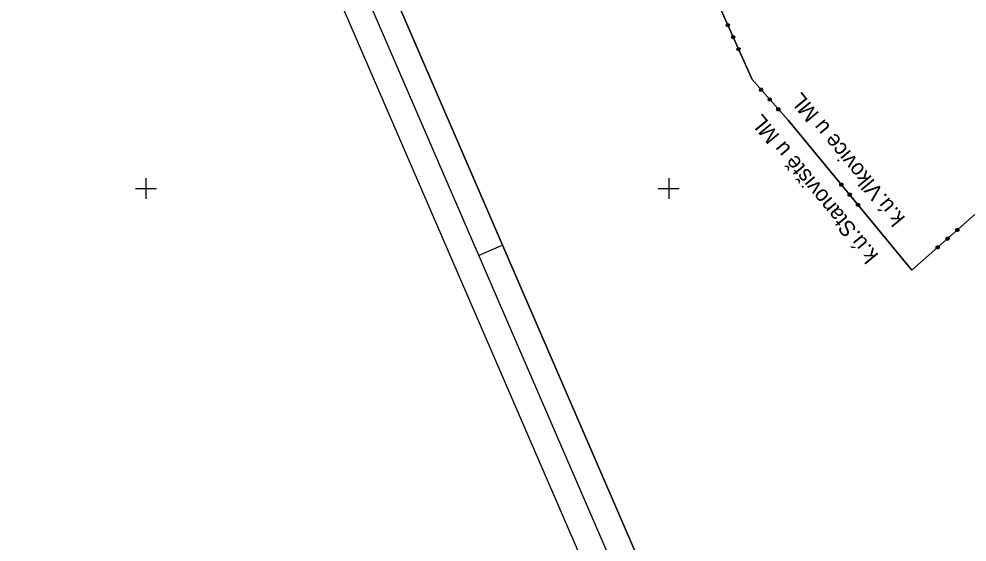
# Model space of a CAD drawing. Extents: x -866402 to -860377, y -1041908 to -1038598.
# Drawn here: x -865224.3 to -865042.9, y -1040767.6 to -1040667.5 of the extents above; entities that cross this region are included whole.
import ezdxf

# ---------------------------------------------------------------- set-up
doc = ezdxf.new("R2010")
doc.units = 0
for name, color, linetype in [('Vrstva 1', 7, 'Continuous'), ('Vrstva 5', 7, 'Continuous'), ('Vrstva 55', 7, 'Continuous')]:
    doc.layers.add(name, color=color, linetype=linetype)

msp = doc.modelspace()

# ---------------------------------------------------------------- linework, layer by layer
at = {"layer": 'Vrstva 1'}
for p, q in [((-865091.19, -1040663.11), (-865084.06, -1040679.12)), ((-865084.06, -1040679.12), (-865091.19, -1040663.11)), ((-865089, -1040668.77), (-865088.9, -1040668.51)), ((-865089, -1040668.77), (-865088.9, -1040668.51)), ((-865088.92, -1040668.95), (-865089, -1040668.77)), ((-865088.92, -1040668.95), (-865089, -1040668.77)), ((-865088.65, -1040669.05), (-865088.92, -1040668.95)), ((-865088.65, -1040669.05), (-865088.92, -1040668.95)), ((-865088.91, -1040668.73), (-865088.54, -1040668.57)), ((-865088.91, -1040668.73), (-865088.54, -1040668.57)), ((-865088.85, -1040668.6), (-865088.91, -1040668.73)), ((-865088.85, -1040668.6), (-865088.91, -1040668.73)), ((-865088.9, -1040668.51), (-865088.71, -1040668.43)), ((-865088.9, -1040668.51), (-865088.71, -1040668.43)), ((-865088.5, -1040668.66), (-865088.86, -1040668.82)), ((-865088.5, -1040668.66), (-865088.86, -1040668.82)), ((-865088.67, -1040668.52), (-865088.85, -1040668.6)), ((-865088.67, -1040668.52), (-865088.85, -1040668.6)), ((-865088.46, -1040668.75), (-865088.82, -1040668.91)), ((-865088.46, -1040668.75), (-865088.82, -1040668.91)), ((-865088.82, -1040668.91), (-865088.69, -1040668.96)), ((-865088.82, -1040668.91), (-865088.69, -1040668.96)), ((-865088.71, -1040668.43), (-865088.45, -1040668.53)), ((-865088.71, -1040668.43), (-865088.45, -1040668.53)), ((-865088.69, -1040668.96), (-865088.51, -1040668.88)), ((-865088.69, -1040668.96), (-865088.51, -1040668.88)), ((-865088.47, -1040668.97), (-865088.65, -1040669.05)), ((-865088.47, -1040668.97), (-865088.65, -1040669.05)), ((-865088.54, -1040668.57), (-865088.46, -1040668.75)), ((-865088.54, -1040668.57), (-865088.46, -1040668.75)), ((-865088.37, -1040668.71), (-865088.47, -1040668.97)), ((-865088.37, -1040668.71), (-865088.47, -1040668.97)), ((-865088.45, -1040668.53), (-865088.37, -1040668.71)), ((-865088.45, -1040668.53), (-865088.37, -1040668.71)), ((-865087.98, -1040671.05), (-865087.88, -1040670.79)), ((-865087.98, -1040671.05), (-865087.88, -1040670.79)), ((-865087.9, -1040671.24), (-865087.98, -1040671.05)), ((-865087.9, -1040671.24), (-865087.98, -1040671.05)), ((-865087.89, -1040671.01), (-865087.52, -1040670.85)), ((-865087.89, -1040671.01), (-865087.52, -1040670.85)), ((-865087.84, -1040670.88), (-865087.89, -1040671.01)), ((-865087.84, -1040670.88), (-865087.89, -1040671.01)), ((-865087.88, -1040670.79), (-865087.7, -1040670.71)), ((-865087.88, -1040670.79), (-865087.7, -1040670.71)), ((-865087.48, -1040670.94), (-865087.85, -1040671.1)), ((-865087.48, -1040670.94), (-865087.85, -1040671.1)), ((-865087.66, -1040670.8), (-865087.84, -1040670.88)), ((-865087.66, -1040670.8), (-865087.84, -1040670.88)), ((-865087.44, -1040671.03), (-865087.81, -1040671.2)), ((-865087.44, -1040671.03), (-865087.81, -1040671.2)), ((-865087.81, -1040671.2), (-865087.68, -1040671.25)), ((-865087.81, -1040671.2), (-865087.68, -1040671.25)), ((-865087.7, -1040670.71), (-865087.43, -1040670.81)), ((-865087.7, -1040670.71), (-865087.43, -1040670.81)), ((-865087.68, -1040671.25), (-865087.49, -1040671.17)), ((-865087.68, -1040671.25), (-865087.49, -1040671.17)), ((-865087.52, -1040670.85), (-865087.44, -1040671.03)), ((-865087.52, -1040670.85), (-865087.44, -1040671.03)), ((-865087.35, -1040670.99), (-865087.45, -1040671.26)), ((-865087.35, -1040670.99), (-865087.45, -1040671.26)), ((-865087.43, -1040670.81), (-865087.35, -1040670.99)), ((-865087.43, -1040670.81), (-865087.35, -1040670.99)), ((-865087.63, -1040671.34), (-865087.9, -1040671.24)), ((-865087.63, -1040671.34), (-865087.9, -1040671.24)), ((-865087.45, -1040671.26), (-865087.63, -1040671.34)), ((-865087.45, -1040671.26), (-865087.63, -1040671.34)), ((-865086.86, -1040673.07), (-865086.68, -1040672.99)), ((-865086.86, -1040673.07), (-865086.68, -1040672.99)), ((-865086.68, -1040672.99), (-865086.42, -1040673.09)), ((-865086.68, -1040672.99), (-865086.42, -1040673.09)), ((-865086.96, -1040673.34), (-865086.86, -1040673.07)), ((-865086.96, -1040673.34), (-865086.86, -1040673.07)), ((-865086.88, -1040673.52), (-865086.96, -1040673.34)), ((-865086.88, -1040673.52), (-865086.96, -1040673.34)), ((-865086.62, -1040673.62), (-865086.88, -1040673.52)), ((-865086.62, -1040673.62), (-865086.88, -1040673.52)), ((-865086.87, -1040673.3), (-865086.51, -1040673.13)), ((-865086.87, -1040673.3), (-865086.51, -1040673.13)), ((-865086.82, -1040673.17), (-865086.87, -1040673.3)), ((-865086.82, -1040673.17), (-865086.87, -1040673.3)), ((-865086.46, -1040673.23), (-865086.83, -1040673.39)), ((-865086.46, -1040673.23), (-865086.83, -1040673.39)), ((-865086.64, -1040673.08), (-865086.82, -1040673.17)), ((-865086.64, -1040673.08), (-865086.82, -1040673.17)), ((-865086.43, -1040673.32), (-865086.79, -1040673.48)), ((-865086.43, -1040673.32), (-865086.79, -1040673.48)), ((-865086.79, -1040673.48), (-865086.66, -1040673.53)), ((-865086.79, -1040673.48), (-865086.66, -1040673.53)), ((-865086.66, -1040673.53), (-865086.47, -1040673.45)), ((-865086.66, -1040673.53), (-865086.47, -1040673.45)), ((-865086.44, -1040673.54), (-865086.62, -1040673.62)), ((-865086.44, -1040673.54), (-865086.62, -1040673.62)), ((-865086.51, -1040673.13), (-865086.43, -1040673.32)), ((-865086.51, -1040673.13), (-865086.43, -1040673.32)), ((-865086.33, -1040673.28), (-865086.44, -1040673.54)), ((-865086.33, -1040673.28), (-865086.44, -1040673.54)), ((-865086.42, -1040673.09), (-865086.33, -1040673.28)), ((-865086.42, -1040673.09), (-865086.33, -1040673.28)), ((-865084.06, -1040679.12), (-865077.15, -1040686.93)), ((-865077.15, -1040686.93), (-865084.06, -1040679.12)), ((-865082.62, -1040681.2), (-865082.6, -1040680.92)), ((-865082.62, -1040681.2), (-865082.6, -1040680.92)), ((-865082.49, -1040681.35), (-865082.62, -1040681.2)), ((-865082.49, -1040681.35), (-865082.62, -1040681.2)), ((-865082.6, -1040680.92), (-865082.45, -1040680.79)), ((-865082.6, -1040680.92), (-865082.45, -1040680.79)), ((-865082.39, -1040680.86), (-865082.54, -1040680.99)), ((-865082.39, -1040680.86), (-865082.54, -1040680.99)), ((-865082.54, -1040681.14), (-865082.24, -1040680.87)), ((-865082.54, -1040681.14), (-865082.24, -1040680.87)), ((-865082.54, -1040680.99), (-865082.54, -1040681.14)), ((-865082.54, -1040680.99), (-865082.54, -1040681.14)), ((-865082.2, -1040681.37), (-865082.49, -1040681.35)), ((-865082.2, -1040681.37), (-865082.49, -1040681.35)), ((-865082.18, -1040680.95), (-865082.48, -1040681.21)), ((-865082.18, -1040680.95), (-865082.48, -1040681.21)), ((-865082.45, -1040680.79), (-865082.17, -1040680.8)), ((-865082.45, -1040680.79), (-865082.17, -1040680.8)), ((-865082.11, -1040681.02), (-865082.41, -1040681.29)), ((-865082.11, -1040681.02), (-865082.41, -1040681.29)), ((-865082.41, -1040681.29), (-865082.27, -1040681.29)), ((-865082.41, -1040681.29), (-865082.27, -1040681.29)), ((-865082.27, -1040681.29), (-865082.12, -1040681.16)), ((-865082.27, -1040681.29), (-865082.12, -1040681.16)), ((-865082.24, -1040680.87), (-865082.11, -1040681.02)), ((-865082.24, -1040680.87), (-865082.11, -1040681.02)), ((-865082.05, -1040681.24), (-865082.2, -1040681.37)), ((-865082.05, -1040681.24), (-865082.2, -1040681.37)), ((-865082.17, -1040680.8), (-865082.04, -1040680.95)), ((-865082.17, -1040680.8), (-865082.04, -1040680.95)), ((-865082.04, -1040680.95), (-865082.05, -1040681.24)), ((-865082.04, -1040680.95), (-865082.05, -1040681.24)), ((-865080.96, -1040683.07), (-865080.94, -1040682.79)), ((-865080.96, -1040683.07), (-865080.94, -1040682.79)), ((-865080.83, -1040683.22), (-865080.96, -1040683.07)), ((-865080.83, -1040683.22), (-865080.96, -1040683.07)), ((-865080.94, -1040682.79), (-865080.8, -1040682.66)), ((-865080.94, -1040682.79), (-865080.8, -1040682.66)), ((-865080.89, -1040683.01), (-865080.59, -1040682.74)), ((-865080.89, -1040683.01), (-865080.59, -1040682.74)), ((-865080.88, -1040682.87), (-865080.89, -1040683.01)), ((-865080.88, -1040682.87), (-865080.89, -1040683.01)), ((-865080.73, -1040682.73), (-865080.88, -1040682.87)), ((-865080.73, -1040682.73), (-865080.88, -1040682.87)), ((-865080.55, -1040683.24), (-865080.83, -1040683.22)), ((-865080.55, -1040683.24), (-865080.83, -1040683.22)), ((-865080.52, -1040682.82), (-865080.82, -1040683.08)), ((-865080.52, -1040682.82), (-865080.82, -1040683.08)), ((-865080.8, -1040682.66), (-865080.51, -1040682.68)), ((-865080.8, -1040682.66), (-865080.51, -1040682.68)), ((-865080.46, -1040682.89), (-865080.75, -1040683.16)), ((-865080.46, -1040682.89), (-865080.75, -1040683.16)), ((-865080.75, -1040683.16), (-865080.61, -1040683.17)), ((-865080.75, -1040683.16), (-865080.61, -1040683.17)), ((-865080.61, -1040683.17), (-865080.46, -1040683.03)), ((-865080.61, -1040683.17), (-865080.46, -1040683.03)), ((-865080.59, -1040682.74), (-865080.46, -1040682.89)), ((-865080.59, -1040682.74), (-865080.46, -1040682.89)), ((-865080.4, -1040683.11), (-865080.55, -1040683.24)), ((-865080.4, -1040683.11), (-865080.55, -1040683.24)), ((-865080.51, -1040682.68), (-865080.38, -1040682.83)), ((-865080.51, -1040682.68), (-865080.38, -1040682.83)), ((-865080.38, -1040682.83), (-865080.4, -1040683.11)), ((-865080.38, -1040682.83), (-865080.4, -1040683.11)), ((-865079.31, -1040684.95), (-865079.29, -1040684.66)), ((-865079.31, -1040684.95), (-865079.29, -1040684.66)), ((-865079.17, -1040685.1), (-865079.31, -1040684.95)), ((-865079.17, -1040685.1), (-865079.31, -1040684.95)), ((-865079.29, -1040684.66), (-865079.14, -1040684.53)), ((-865079.29, -1040684.66), (-865079.14, -1040684.53)), ((-865079.23, -1040684.88), (-865078.93, -1040684.61)), ((-865079.23, -1040684.88), (-865078.93, -1040684.61)), ((-865079.22, -1040684.74), (-865079.23, -1040684.88)), ((-865079.22, -1040684.74), (-865079.23, -1040684.88)), ((-865079.07, -1040684.61), (-865079.22, -1040684.74)), ((-865079.07, -1040684.61), (-865079.22, -1040684.74)), ((-865078.89, -1040685.11), (-865079.17, -1040685.1)), ((-865078.89, -1040685.11), (-865079.17, -1040685.1)), ((-865078.86, -1040684.69), (-865079.16, -1040684.95)), ((-865078.86, -1040684.69), (-865079.16, -1040684.95)), ((-865079.14, -1040684.53), (-865078.86, -1040684.55)), ((-865079.14, -1040684.53), (-865078.86, -1040684.55)), ((-865078.8, -1040684.76), (-865079.1, -1040685.03)), ((-865078.8, -1040684.76), (-865079.1, -1040685.03)), ((-865079.1, -1040685.03), (-865078.96, -1040685.04)), ((-865079.1, -1040685.03), (-865078.96, -1040685.04)), ((-865078.96, -1040685.04), (-865078.81, -1040684.91)), ((-865078.96, -1040685.04), (-865078.81, -1040684.91)), ((-865078.93, -1040684.61), (-865078.8, -1040684.76)), ((-865078.93, -1040684.61), (-865078.8, -1040684.76)), ((-865078.74, -1040684.98), (-865078.89, -1040685.11)), ((-865078.74, -1040684.98), (-865078.89, -1040685.11)), ((-865078.86, -1040684.55), (-865078.72, -1040684.7)), ((-865078.86, -1040684.55), (-865078.72, -1040684.7)), ((-865078.72, -1040684.7), (-865078.74, -1040684.98)), ((-865078.72, -1040684.7), (-865078.74, -1040684.98)), ((-865077.15, -1040686.93), (-865053.49, -1040715.59)), ((-865053.49, -1040715.59), (-865077.15, -1040686.93)), ((-865067.27, -1040699.37), (-865067.24, -1040699.09)), ((-865067.27, -1040699.37), (-865067.24, -1040699.09)), ((-865067.14, -1040699.52), (-865067.27, -1040699.37)), ((-865067.14, -1040699.52), (-865067.27, -1040699.37)), ((-865067.24, -1040699.09), (-865067.09, -1040698.96)), ((-865067.24, -1040699.09), (-865067.09, -1040698.96)), ((-865067.19, -1040699.31), (-865066.88, -1040699.05)), ((-865067.19, -1040699.31), (-865066.88, -1040699.05)), ((-865067.18, -1040699.16), (-865067.19, -1040699.31)), ((-865067.18, -1040699.16), (-865067.19, -1040699.31)), ((-865067.03, -1040699.04), (-865067.18, -1040699.16)), ((-865067.03, -1040699.04), (-865067.18, -1040699.16)), ((-865066.86, -1040699.55), (-865067.14, -1040699.52)), ((-865066.86, -1040699.55), (-865067.14, -1040699.52)), ((-865066.82, -1040699.13), (-865067.13, -1040699.38)), ((-865066.82, -1040699.13), (-865067.13, -1040699.38)), ((-865067.09, -1040698.96), (-865066.81, -1040698.99)), ((-865067.09, -1040698.96), (-865066.81, -1040698.99)), ((-865066.76, -1040699.2), (-865067.07, -1040699.46)), ((-865066.76, -1040699.2), (-865067.07, -1040699.46)), ((-865067.07, -1040699.46), (-865066.93, -1040699.47)), ((-865067.07, -1040699.46), (-865066.93, -1040699.47)), ((-865066.93, -1040699.47), (-865066.77, -1040699.34)), ((-865066.93, -1040699.47), (-865066.77, -1040699.34)), ((-865066.88, -1040699.05), (-865066.76, -1040699.2)), ((-865066.88, -1040699.05), (-865066.76, -1040699.2)), ((-865066.71, -1040699.42), (-865066.86, -1040699.55)), ((-865066.71, -1040699.42), (-865066.86, -1040699.55)), ((-865066.81, -1040698.99), (-865066.68, -1040699.14)), ((-865066.81, -1040698.99), (-865066.68, -1040699.14)), ((-865066.68, -1040699.14), (-865066.71, -1040699.42)), ((-865066.68, -1040699.14), (-865066.71, -1040699.42)), ((-865065.68, -1040701.3), (-865065.65, -1040701.02)), ((-865065.68, -1040701.3), (-865065.65, -1040701.02)), ((-865065.55, -1040701.45), (-865065.68, -1040701.3)), ((-865065.55, -1040701.45), (-865065.68, -1040701.3)), ((-865065.65, -1040701.02), (-865065.5, -1040700.89)), ((-865065.65, -1040701.02), (-865065.5, -1040700.89)), ((-865065.6, -1040701.23), (-865065.29, -1040700.98)), ((-865065.6, -1040701.23), (-865065.29, -1040700.98)), ((-865065.59, -1040701.09), (-865065.6, -1040701.23)), ((-865065.59, -1040701.09), (-865065.6, -1040701.23)), ((-865065.43, -1040700.96), (-865065.59, -1040701.09)), ((-865065.43, -1040700.96), (-865065.59, -1040701.09)), ((-865065.27, -1040701.48), (-865065.55, -1040701.45)), ((-865065.27, -1040701.48), (-865065.55, -1040701.45)), ((-865065.23, -1040701.06), (-865065.54, -1040701.31)), ((-865065.23, -1040701.06), (-865065.54, -1040701.31)), ((-865065.5, -1040700.89), (-865065.21, -1040700.91)), ((-865065.5, -1040700.89), (-865065.21, -1040700.91)), ((-865065.17, -1040701.13), (-865065.47, -1040701.39)), ((-865065.17, -1040701.13), (-865065.47, -1040701.39)), ((-865065.47, -1040701.39), (-865065.33, -1040701.4)), ((-865065.47, -1040701.39), (-865065.33, -1040701.4)), ((-865065.33, -1040701.4), (-865065.18, -1040701.27)), ((-865065.33, -1040701.4), (-865065.18, -1040701.27)), ((-865065.29, -1040700.98), (-865065.17, -1040701.13)), ((-865065.29, -1040700.98), (-865065.17, -1040701.13)), ((-865065.11, -1040701.35), (-865065.27, -1040701.48)), ((-865065.11, -1040701.35), (-865065.27, -1040701.48)), ((-865065.21, -1040700.91), (-865065.09, -1040701.07)), ((-865065.21, -1040700.91), (-865065.09, -1040701.07)), ((-865065.09, -1040701.07), (-865065.11, -1040701.35)), ((-865065.09, -1040701.07), (-865065.11, -1040701.35)), ((-865064.09, -1040703.22), (-865064.06, -1040702.94)), ((-865064.09, -1040703.22), (-865064.06, -1040702.94)), ((-865063.96, -1040703.38), (-865064.09, -1040703.22)), ((-865063.96, -1040703.38), (-865064.09, -1040703.22)), ((-865064.06, -1040702.94), (-865063.91, -1040702.82)), ((-865064.06, -1040702.94), (-865063.91, -1040702.82)), ((-865064.01, -1040703.16), (-865063.7, -1040702.91)), ((-865064.01, -1040703.16), (-865063.7, -1040702.91)), ((-865064, -1040703.02), (-865064.01, -1040703.16)), ((-865064, -1040703.02), (-865064.01, -1040703.16)), ((-865063.84, -1040702.89), (-865064, -1040703.02)), ((-865063.84, -1040702.89), (-865064, -1040703.02)), ((-865063.68, -1040703.41), (-865063.96, -1040703.38)), ((-865063.68, -1040703.41), (-865063.96, -1040703.38)), ((-865063.64, -1040702.98), (-865063.95, -1040703.24)), ((-865063.64, -1040702.98), (-865063.95, -1040703.24)), ((-865063.91, -1040702.82), (-865063.62, -1040702.84)), ((-865063.91, -1040702.82), (-865063.62, -1040702.84)), ((-865063.57, -1040703.06), (-865063.88, -1040703.32)), ((-865063.57, -1040703.06), (-865063.88, -1040703.32)), ((-865063.88, -1040703.32), (-865063.74, -1040703.33)), ((-865063.88, -1040703.32), (-865063.74, -1040703.33)), ((-865063.74, -1040703.33), (-865063.59, -1040703.2)), ((-865063.74, -1040703.33), (-865063.59, -1040703.2)), ((-865063.7, -1040702.91), (-865063.57, -1040703.06)), ((-865063.7, -1040702.91), (-865063.57, -1040703.06)), ((-865063.52, -1040703.28), (-865063.68, -1040703.41)), ((-865063.52, -1040703.28), (-865063.68, -1040703.41)), ((-865063.62, -1040702.84), (-865063.5, -1040703)), ((-865063.62, -1040702.84), (-865063.5, -1040703)), ((-865063.5, -1040703), (-865063.52, -1040703.28)), ((-865063.5, -1040703), (-865063.52, -1040703.28)), ((-865053.49, -1040715.59), (-865039.73, -1040703.45)), ((-865039.73, -1040703.45), (-865053.49, -1040715.59)), ((-865046.96, -1040709.43), (-865046.81, -1040709.3)), ((-865046.96, -1040709.43), (-865046.81, -1040709.3)), ((-865046.81, -1040709.3), (-865046.53, -1040709.31)), ((-865046.81, -1040709.3), (-865046.53, -1040709.31)), ((-865045.1, -1040708.06), (-865045.08, -1040707.77)), ((-865045.1, -1040708.06), (-865045.08, -1040707.77)), ((-865044.97, -1040708.21), (-865045.1, -1040708.06)), ((-865044.97, -1040708.21), (-865045.1, -1040708.06)), ((-865045.08, -1040707.77), (-865044.93, -1040707.64)), ((-865045.08, -1040707.77), (-865044.93, -1040707.64)), ((-865045.03, -1040707.99), (-865044.89, -1040708.14)), ((-865045.03, -1040707.99), (-865044.89, -1040708.14)), ((-865045.02, -1040707.85), (-865044.87, -1040707.72)), ((-865045.02, -1040707.85), (-865044.87, -1040707.72)), ((-865044.75, -1040708.15), (-865045.02, -1040707.85)), ((-865044.75, -1040708.15), (-865045.02, -1040707.85)), ((-865044.69, -1040708.22), (-865044.97, -1040708.21)), ((-865044.69, -1040708.22), (-865044.97, -1040708.21)), ((-865044.94, -1040707.78), (-865044.68, -1040708.08)), ((-865044.94, -1040707.78), (-865044.68, -1040708.08)), ((-865044.93, -1040707.64), (-865044.65, -1040707.66)), ((-865044.93, -1040707.64), (-865044.65, -1040707.66)), ((-865044.89, -1040708.14), (-865044.75, -1040708.15)), ((-865044.89, -1040708.14), (-865044.75, -1040708.15)), ((-865044.87, -1040707.72), (-865044.6, -1040708.02)), ((-865044.87, -1040707.72), (-865044.6, -1040708.02)), ((-865044.59, -1040707.87), (-865044.73, -1040707.72)), ((-865044.59, -1040707.87), (-865044.73, -1040707.72)), ((-865044.54, -1040708.09), (-865044.69, -1040708.22)), ((-865044.54, -1040708.09), (-865044.69, -1040708.22)), ((-865044.65, -1040707.66), (-865044.52, -1040707.81)), ((-865044.65, -1040707.66), (-865044.52, -1040707.81)), ((-865044.6, -1040708.02), (-865044.59, -1040707.87)), ((-865044.6, -1040708.02), (-865044.59, -1040707.87)), ((-865044.52, -1040707.81), (-865044.54, -1040708.09)), ((-865044.52, -1040707.81), (-865044.54, -1040708.09)), ((-865131.74, -1040710.84), (-865136.33, -1040712.83)), ((-865048.85, -1040711.36), (-865048.83, -1040711.08)), ((-865048.85, -1040711.36), (-865048.83, -1040711.08)), ((-865048.83, -1040711.08), (-865048.68, -1040710.95)), ((-865048.83, -1040711.08), (-865048.68, -1040710.95)), ((-865048.77, -1040711.16), (-865048.62, -1040711.02)), ((-865048.77, -1040711.16), (-865048.62, -1040711.02)), ((-865048.69, -1040711.09), (-865048.43, -1040711.39)), ((-865048.69, -1040711.09), (-865048.43, -1040711.39)), ((-865048.68, -1040710.95), (-865048.4, -1040710.97)), ((-865048.68, -1040710.95), (-865048.4, -1040710.97)), ((-865048.62, -1040711.02), (-865048.35, -1040711.32)), ((-865048.62, -1040711.02), (-865048.35, -1040711.32)), ((-865048.34, -1040711.18), (-865048.47, -1040711.03)), ((-865048.34, -1040711.18), (-865048.47, -1040711.03)), ((-865048.4, -1040710.97), (-865048.27, -1040711.12)), ((-865048.4, -1040710.97), (-865048.27, -1040711.12)), ((-865048.27, -1040711.12), (-865048.29, -1040711.4)), ((-865048.27, -1040711.12), (-865048.29, -1040711.4)), ((-865046.98, -1040709.71), (-865046.96, -1040709.43)), ((-865046.98, -1040709.71), (-865046.96, -1040709.43)), ((-865046.84, -1040709.86), (-865046.98, -1040709.71)), ((-865046.84, -1040709.86), (-865046.98, -1040709.71)), ((-865046.9, -1040709.64), (-865046.77, -1040709.79)), ((-865046.9, -1040709.64), (-865046.77, -1040709.79)), ((-865046.89, -1040709.5), (-865046.74, -1040709.37)), ((-865046.89, -1040709.5), (-865046.74, -1040709.37)), ((-865046.63, -1040709.8), (-865046.89, -1040709.5)), ((-865046.63, -1040709.8), (-865046.89, -1040709.5)), ((-865046.56, -1040709.88), (-865046.84, -1040709.86)), ((-865046.56, -1040709.88), (-865046.84, -1040709.86)), ((-865046.82, -1040709.44), (-865046.55, -1040709.74)), ((-865046.82, -1040709.44), (-865046.55, -1040709.74)), ((-865046.77, -1040709.79), (-865046.63, -1040709.8)), ((-865046.77, -1040709.79), (-865046.63, -1040709.8)), ((-865046.74, -1040709.37), (-865046.48, -1040709.67)), ((-865046.74, -1040709.37), (-865046.48, -1040709.67)), ((-865046.47, -1040709.53), (-865046.6, -1040709.38)), ((-865046.47, -1040709.53), (-865046.6, -1040709.38)), ((-865046.41, -1040709.74), (-865046.56, -1040709.88)), ((-865046.41, -1040709.74), (-865046.56, -1040709.88)), ((-865046.53, -1040709.31), (-865046.39, -1040709.46)), ((-865046.53, -1040709.31), (-865046.39, -1040709.46)), ((-865046.48, -1040709.67), (-865046.47, -1040709.53)), ((-865046.48, -1040709.67), (-865046.47, -1040709.53)), ((-865046.39, -1040709.46), (-865046.41, -1040709.74)), ((-865046.39, -1040709.46), (-865046.41, -1040709.74)), ((-865048.72, -1040711.51), (-865048.85, -1040711.36)), ((-865048.72, -1040711.51), (-865048.85, -1040711.36)), ((-865048.78, -1040711.3), (-865048.64, -1040711.45)), ((-865048.78, -1040711.3), (-865048.64, -1040711.45)), ((-865048.5, -1040711.46), (-865048.77, -1040711.16)), ((-865048.5, -1040711.46), (-865048.77, -1040711.16)), ((-865048.44, -1040711.53), (-865048.72, -1040711.51)), ((-865048.44, -1040711.53), (-865048.72, -1040711.51)), ((-865048.64, -1040711.45), (-865048.5, -1040711.46)), ((-865048.64, -1040711.45), (-865048.5, -1040711.46)), ((-865048.29, -1040711.4), (-865048.44, -1040711.53)), ((-865048.29, -1040711.4), (-865048.44, -1040711.53)), ((-865048.35, -1040711.32), (-865048.34, -1040711.18)), ((-865048.35, -1040711.32), (-865048.34, -1040711.18))]:
    msp.add_line(p, q, dxfattribs=at)
for points in [[(-865224.28, -1040522.07), (-864724.07, -1041678.52), (-864451.49, -1041560.62), (-864951.69, -1040404.17)], [(-864954.3, -1040410.74), (-864458.06, -1041558.01), (-864721.47, -1041671.94), (-865217.7, -1040524.67)], [(-865211.14, -1040527.28), (-864800.25, -1041477.22), (-864546.01, -1041367.26), (-864956.9, -1040417.31)], [(-864956.9, -1040417.31), (-864546.01, -1041367.26), (-864800.25, -1041477.22), (-865211.14, -1040527.28)]]:
    msp.add_lwpolyline(points, close=True, dxfattribs=at)
at = {"layer": 'Vrstva 5'}
for p, q in [((-865200, -1040698), (-865200, -1040702)), ((-865100, -1040698), (-865100, -1040702)), ((-865202, -1040700), (-865198, -1040700)), ((-865102, -1040700), (-865098, -1040700))]:
    msp.add_line(p, q, dxfattribs=at)
at = {"layer": 'Vrstva 55'}
msp.add_lwpolyline([(-865077.15, -1040686.93), (-865053.49, -1040715.59), (-865039.73, -1040703.45), (-865021.96, -1040699.19)], dxfattribs=at)

# ---------------------------------------------------------------- texts
for s, p in [('k.ú.Vlkovice u ML', (-865054.63, -1040705.63)), ('k.ú.Stanoviště u ML', (-865059.74, -1040712.73))]:
    msp.add_text(s, height=3, rotation=129.5411, dxfattribs=at).set_placement(p)

doc.saveas('drawing.dxf')
